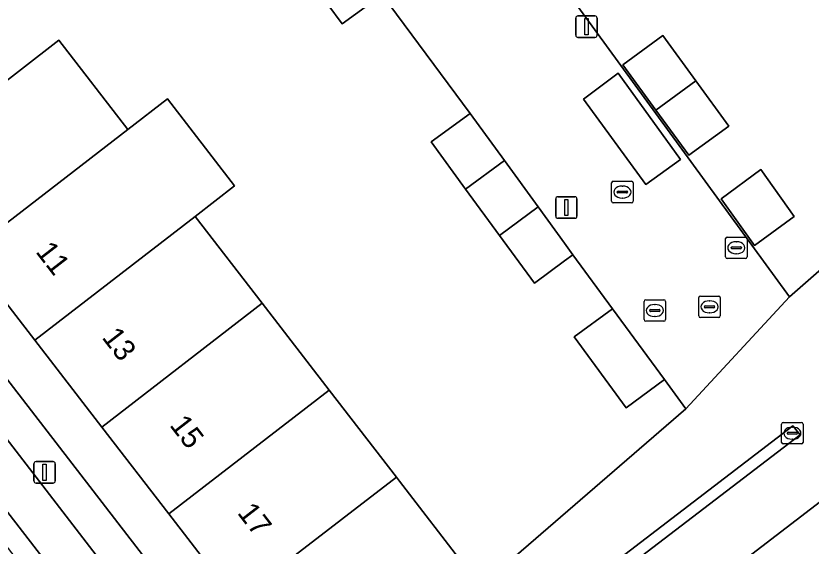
# Model space of a CAD drawing. Extents: x 161881 to 162523, y 381678 to 382381.
# Drawn here: x 161974.48 to 162011.47, y 382111.49 to 382136.14 of the extents above; entities that cross this region are included whole.
import ezdxf

# ---------------------------------------------------------------- set-up
doc = ezdxf.new("R2010")
doc.units = 0
for name, color, linetype in [('IMGEO_Berm_open', 7, 'Continuous'), ('IMGEO_Erf', 7, 'Continuous'), ('IMGEO_Fietspad_gesloten', 7, 'Continuous'), ('IMGEO_Kolk', 7, 'Continuous'), ('IMGEO_Lichtmast', 7, 'Continuous'), ('IMGEO_Pand', 7, 'Continuous'), ('IMGEO_Pand_nummerreeks', 7, 'Continuous'), ('IMGEO_Parkeervlak_open', 7, 'Continuous'), ('IMGEO_Rijbaan_lokaal_open', 7, 'Continuous'), ('IMGEO_Rioolput', 7, 'Continuous'), ('IMGEO_Voetpad_open', 7, 'Continuous')]:
    doc.layers.add(name, color=color, linetype=linetype)

msp = doc.modelspace()

# ---------------------------------------------------------------- linework, layer by layer
at = {"layer": 'IMGEO_Berm_open'}
msp.add_lwpolyline([(161959.043, 382130.896), (161961.943, 382127.141), (161963.661, 382124.959), (161984.727, 382097.596), (161989.641, 382091.189), (161990.357, 382090.194), (161991.221, 382088.734), (161992.275, 382089.501), (161990.474, 382091.815), (161985.541, 382098.226), (161959.864, 382131.466)], dxfattribs=at)
at = {"layer": 'IMGEO_Erf'}
for points in [[(161984.998, 382159.715), (161990.302, 382150.73), (162010.46, 382123.082), (162013.46, 382125.691), (162018.798, 382130.333), (162015.457, 382134.174), (162015.079, 382133.844), (162011.67, 382137.761), (162008.262, 382141.679), (162004.853, 382145.596), (162001.445, 382149.514), (161998.036, 382153.431)], [(161987.684, 382102.357), (162005.644, 382117.871), (162004.651, 382119.227), (162002.87, 382117.92), (162000.447, 382121.223), (162002.223, 382122.526), (162000.391, 382125.035), (162000, 382124.747), (161998.604, 382123.719), (161996.977, 382125.938), (161995.399, 382128.092), (161993.791, 382130.285), (161995.614, 382131.603), (161991.508, 382137.137), (161989.649, 382135.775), (161988.317, 382137.593), (161986.986, 382139.41), (161988.85, 382140.776), (161983.941, 382147.611), (161983.351, 382148.38), (161981.375, 382147.201), (161980.324, 382148.955), (161978.753, 382151.575), (161980.726, 382152.72)], [(161965.061, 382130.908), (161987.208, 382102.212)]]:
    msp.add_lwpolyline(points, dxfattribs=at)
for points in [[(161982.812, 382126.82), (161985.931, 382122.781), (161989.052, 382118.741), (161992.177, 382114.695), (161992.325, 382114.503), (161995.382, 382110.545), (161987.925, 382104.786), (161984.714, 382108.943), (161981.595, 382112.983), (161978.475, 382117.023), (161975.356, 382121.062), (161972.23, 382125.109), (161969.026, 382129.258), (161972.984, 382132.315), (161976.482, 382135.016), (161979.687, 382130.867), (161981.529, 382132.289), (161984.654, 382128.242)], [(162004.565, 382135.228), (162006.101, 382133.119), (162007.639, 382131.008), (162005.779, 382129.659), (162004.243, 382131.762), (162002.707, 382133.866)], [(162009.131, 382128.992), (162010.68, 382126.819), (162008.831, 382125.463), (162007.276, 382127.628)]]:
    msp.add_lwpolyline(points, close=True, dxfattribs=at)
at = {"layer": 'IMGEO_Fietspad_gesloten'}
msp.add_lwpolyline([(162016.673, 382061.059), (161959.137, 382135.841), (161957.48, 382134.539), (161957.557, 382134.433), (161959.864, 382131.466), (161985.541, 382098.226), (161990.474, 382091.815), (161992.275, 382089.501), (161992.438, 382089.281), (161992.35, 382089.181), (161996.006, 382084.434)], dxfattribs=at)
at = {"layer": 'IMGEO_Kolk'}
for p, q in [((162002.189, 382127.524), (162002.189, 382128.376)), ((162002.264, 382128.45), (162003.116, 382128.45)), ((162003.19, 382128.376), (162003.19, 382127.524)), ((162002.448, 382127.944), (162002.448, 382127.956)), ((162002.491, 382127.993), (162002.889, 382127.993)), ((162002.677, 382128.23), (162002.702, 382128.23)), ((162002.932, 382127.956), (162002.932, 382127.944)), ((162002.886, 382127.907), (162002.488, 382127.907)), ((162002.7, 382127.67), (162002.675, 382127.67)), ((162003.116, 382127.45), (162002.264, 382127.45)), ((162003.697, 382122.017), (162003.697, 382122.869)), ((162003.772, 382122.943), (162004.624, 382122.943)), ((162004.698, 382122.869), (162004.698, 382122.017)), ((162003.956, 382122.437), (162003.956, 382122.449)), ((162003.999, 382122.486), (162004.397, 382122.486)), ((162004.185, 382122.723), (162004.21, 382122.723)), ((162004.44, 382122.449), (162004.44, 382122.437)), ((162004.394, 382122.4), (162003.996, 382122.4)), ((162004.208, 382122.163), (162004.183, 382122.163)), ((162004.624, 382121.943), (162003.772, 382121.943)), ((162010.169, 382117.238), (162011.021, 382117.238)), ((162010.094, 382116.312), (162010.094, 382117.164)), ((162010.582, 382117.018), (162010.607, 382117.018)), ((162011.095, 382117.164), (162011.095, 382116.312)), ((162010.353, 382116.732), (162010.353, 382116.744)), ((162010.791, 382116.695), (162010.393, 382116.695)), ((162010.396, 382116.781), (162010.794, 382116.781)), ((162010.837, 382116.744), (162010.837, 382116.732)), ((162011.021, 382116.238), (162010.169, 382116.238)), ((162010.605, 382116.458), (162010.58, 382116.458))]:
    msp.add_line(p, q, dxfattribs=at)
for points in [[(162002.189, 382127.524), (162002.189, 382128.376)], [(162002.264, 382128.45), (162003.116, 382128.45)], [(162003.19, 382128.376), (162003.19, 382127.524)], [(162003.116, 382127.45), (162002.264, 382127.45)], [(162003.697, 382122.017), (162003.697, 382122.869)], [(162003.772, 382122.943), (162004.624, 382122.943)], [(162004.698, 382122.869), (162004.698, 382122.017)], [(162004.624, 382121.943), (162003.772, 382121.943)], [(162010.169, 382117.238), (162011.021, 382117.238)], [(162010.094, 382116.312), (162010.094, 382117.164)], [(162011.095, 382117.164), (162011.095, 382116.312)], [(162011.021, 382116.238), (162010.169, 382116.238)]]:
    msp.add_lwpolyline(points, dxfattribs=at)
for centre, radius, start, end in [((162002.266, 382128.374), 0.0765, 91.552, 178.448), ((162002.266, 382128.374), 0.0765, 91.552, 178.448), ((162003.114, 382128.374), 0.0765, 1.552, 88.448), ((162003.114, 382128.374), 0.0765, 1.552, 88.448), ((162002.488, 382127.953), 0.0403, 85.8775, 175.7526), ((162002.893, 382127.955), 0.0386, 1.7309, 96.639), ((162002.485, 382127.943), 0.0366, 178.938, 274.7102), ((162002.889, 382127.95), 0.043, 264.8664, 352.4533), ((162002.266, 382127.526), 0.0765, 181.552, 268.448), ((162002.266, 382127.526), 0.0765, 181.552, 268.448), ((162003.114, 382127.526), 0.0765, 271.552, 358.448), ((162003.114, 382127.526), 0.0765, 271.552, 358.448), ((162003.774, 382122.867), 0.0765, 91.552, 178.448), ((162003.774, 382122.867), 0.0765, 91.552, 178.448), ((162004.622, 382122.867), 0.0765, 1.552, 88.448), ((162004.622, 382122.867), 0.0765, 1.552, 88.448), ((162003.996, 382122.446), 0.0403, 85.8775, 175.7526), ((162003.993, 382122.436), 0.0366, 178.938, 274.7102), ((162004.397, 382122.443), 0.043, 264.8664, 352.4533), ((162004.401, 382122.448), 0.0386, 1.7309, 96.639), ((162003.774, 382122.019), 0.0765, 181.552, 268.448), ((162003.774, 382122.019), 0.0765, 181.552, 268.448), ((162004.622, 382122.019), 0.0765, 271.552, 358.448), ((162004.622, 382122.019), 0.0765, 271.552, 358.448), ((162010.171, 382117.162), 0.0765, 91.552, 178.448), ((162010.171, 382117.162), 0.0765, 91.552, 178.448), ((162011.019, 382117.162), 0.0765, 1.552, 88.448), ((162011.019, 382117.162), 0.0765, 1.552, 88.448), ((162010.393, 382116.741), 0.0403, 85.8775, 175.7526), ((162010.39, 382116.731), 0.0366, 178.938, 274.7102), ((162010.794, 382116.738), 0.043, 264.8664, 352.4533), ((162010.798, 382116.743), 0.0386, 1.7309, 96.639), ((162010.171, 382116.314), 0.0765, 181.552, 268.448), ((162010.171, 382116.314), 0.0765, 181.552, 268.448), ((162011.019, 382116.314), 0.0765, 271.552, 358.448), ((162011.019, 382116.314), 0.0765, 271.552, 358.448)]:
    msp.add_arc(centre, radius, start, end, dxfattribs=at)
for centre, major_axis, ratio, start_param, end_param in [((162002.676, 382127.95), (-0.387, 0.002), 0.722429, 4.712389, 7.853982), ((162002.701, 382127.95), (-0.39, 0.002), 0.717154, 1.570796, 4.712389), ((162004.184, 382122.443), (-0.387, 0.002), 0.722429, 4.712389, 7.853982), ((162004.209, 382122.443), (-0.39, 0.002), 0.717154, 1.570796, 4.712389), ((162010.581, 382116.738), (-0.387, 0.002), 0.722429, 4.712389, 7.853982), ((162010.606, 382116.738), (-0.39, 0.002), 0.717154, 1.570796, 4.712389)]:
    msp.add_ellipse(centre, major_axis=major_axis, ratio=ratio, start_param=start_param, end_param=end_param, dxfattribs=at)
at = {"layer": 'IMGEO_Lichtmast'}
for p, q in [((162000.623, 382136.142), (162001.413, 382136.142)), ((162001.413, 382136.142), (162000.623, 382136.142)), ((162000.523, 382135.242), (162000.523, 382136.042)), ((162000.523, 382136.042), (162000.523, 382135.242)), ((162001.513, 382136.042), (162001.513, 382135.242)), ((162001.513, 382135.242), (162001.513, 382136.042)), ((162001.413, 382135.142), (162000.623, 382135.142)), ((162000.623, 382135.142), (162001.413, 382135.142)), ((161999.587, 382126.83), (161999.587, 382127.63)), ((161999.587, 382127.63), (161999.587, 382126.83)), ((161999.687, 382127.73), (162000.477, 382127.73)), ((162000.477, 382127.73), (161999.687, 382127.73)), ((162000.577, 382127.63), (162000.577, 382126.83)), ((162000.577, 382126.83), (162000.577, 382127.63)), ((162000.477, 382126.73), (161999.687, 382126.73)), ((161999.687, 382126.73), (162000.477, 382126.73)), ((161975.418, 382115.416), (161976.208, 382115.416)), ((161976.208, 382115.416), (161975.418, 382115.416)), ((161975.318, 382114.516), (161975.318, 382115.316)), ((161975.318, 382115.316), (161975.318, 382114.516)), ((161976.308, 382115.316), (161976.308, 382114.516)), ((161976.308, 382114.516), (161976.308, 382115.316)), ((161976.208, 382114.416), (161975.418, 382114.416)), ((161975.418, 382114.416), (161976.208, 382114.416))]:
    msp.add_line(p, q, dxfattribs=at)
for points in [[(162000.943, 382136.017), (162001.093, 382136.017), (162001.093, 382135.267), (162000.943, 382135.267), (162000.943, 382136.017)], [(162000.007, 382127.605), (162000.157, 382127.605), (162000.157, 382126.855), (162000.007, 382126.855), (162000.007, 382127.605)], [(161975.738, 382115.291), (161975.888, 382115.291), (161975.888, 382114.541), (161975.738, 382114.541), (161975.738, 382115.291)]]:
    msp.add_lwpolyline(points, dxfattribs=at)
for centre, start, end in [((162000.623, 382136.042), 90, 180), ((162000.623, 382136.042), 90, 180), ((162001.413, 382136.042), 0, 90), ((162001.413, 382136.042), 360, 90), ((162000.623, 382135.242), 180, 270), ((162000.623, 382135.242), 180, 270), ((162001.413, 382135.242), 270, 0), ((162001.413, 382135.242), 270, 0), ((161999.687, 382127.63), 90, 180), ((161999.687, 382127.63), 90, 180), ((162000.477, 382127.63), 0, 90), ((162000.477, 382127.63), 360, 90), ((161999.687, 382126.83), 180, 270), ((161999.687, 382126.83), 180, 270), ((162000.477, 382126.83), 270, 0), ((162000.477, 382126.83), 270, 0), ((161975.418, 382115.316), 90, 180), ((161975.418, 382115.316), 90, 180), ((161976.208, 382115.316), 0, 90), ((161976.208, 382115.316), 360, 90), ((161975.418, 382114.516), 180, 270), ((161975.418, 382114.516), 180, 270), ((161976.208, 382114.516), 270, 0), ((161976.208, 382114.516), 270, 0)]:
    msp.add_arc(centre, 0.1, start, end, dxfattribs=at)
at = {"layer": 'IMGEO_Pand'}
for points in [[(161988.317, 382137.593), (161989.649, 382135.775), (161991.508, 382137.137), (161990.178, 382138.957)], [(161979.687, 382130.867), (161976.482, 382135.016), (161972.984, 382132.315), (161969.026, 382129.258), (161972.23, 382125.109)], [(162002.707, 382133.866), (162004.243, 382131.762), (162006.101, 382133.119), (162004.565, 382135.228)], [(162006.101, 382133.119), (162004.243, 382131.762), (162005.779, 382129.659), (162007.639, 382131.008)], [(161982.812, 382126.82), (161984.654, 382128.242), (161981.529, 382132.289), (161979.687, 382130.867), (161972.23, 382125.109), (161975.356, 382121.062)], [(161995.399, 382128.092), (161997.204, 382129.417), (161995.614, 382131.603), (161993.791, 382130.285)], [(161998.775, 382127.257), (161997.204, 382129.417), (161995.399, 382128.092), (161996.977, 382125.938)], [(162007.276, 382127.628), (162008.831, 382125.463), (162010.68, 382126.819), (162009.131, 382128.992)], [(161998.775, 382127.257), (161996.977, 382125.938), (161998.604, 382123.719), (162000, 382124.747), (162000.391, 382125.035), (162000, 382125.573)], [(161985.931, 382122.781), (161982.812, 382126.82), (161975.356, 382121.062), (161978.475, 382117.023)], [(161981.595, 382112.983), (161989.052, 382118.741), (161985.931, 382122.781), (161978.475, 382117.023)], [(162002.223, 382122.526), (162000.447, 382121.223), (162002.87, 382117.92), (162004.651, 382119.227)], [(161981.595, 382112.983), (161984.714, 382108.943), (161992.177, 382114.695), (161989.052, 382118.741)], [(161984.714, 382108.943), (161987.925, 382104.786), (161995.382, 382110.545), (161992.325, 382114.503), (161992.177, 382114.695)]]:
    msp.add_lwpolyline(points, close=True, dxfattribs=at)
at = {"layer": 'IMGEO_Parkeervlak_open'}
for points in [[(162000.885, 382132.266), (162003.775, 382128.306), (162005.388, 382129.457), (162002.487, 382133.477)], [(162018.761, 382112.597), (162016.785, 382115.195), (162018.782, 382116.739), (162015.98, 382120.385), (162013.979, 382118.865), (162015.758, 382116.521), (161991.208, 382097.694), (161992.403, 382096.106), (162002.446, 382103.802), (162006.717, 382107.067), (162008.503, 382104.757), (162016.81, 382111.082)]]:
    msp.add_lwpolyline(points, close=True, dxfattribs=at)
at = {"layer": 'IMGEO_Rijbaan_lokaal_open'}
msp.add_lwpolyline([(161980.726, 382152.72), (161982.291, 382150.133), (161983.351, 382148.38), (161983.941, 382147.611), (161988.85, 382140.776), (161990.178, 382138.957), (161991.508, 382137.137), (161995.614, 382131.603), (161997.204, 382129.417), (161998.775, 382127.257), (162000, 382125.573), (162000.391, 382125.035), (162002.223, 382122.526), (162004.651, 382119.227), (162005.644, 382117.871), (162010.46, 382123.082), (161990.302, 382150.73)], dxfattribs=at)
for points in [[(162000.885, 382132.266), (162002.487, 382133.477), (162005.388, 382129.457), (162003.775, 382128.306)], [(162013.979, 382118.865), (162015.98, 382120.385), (162017.104, 382121.235), (162017.202, 382121.309), (162016.506, 382122.189), (162013.46, 382125.691), (162010.46, 382123.082), (162005.644, 382117.871), (161987.684, 382102.357), (161991.208, 382097.694), (162015.758, 382116.521)], [(162010.956, 382116.668), (162010.61, 382117.081), (161989.89, 382101.215), (161990.212, 382100.807), (162004.89, 382112.029)], [(162010.61, 382117.081), (162010.956, 382116.668), (162004.89, 382112.029), (161990.212, 382100.807), (161989.89, 382101.215)]]:
    msp.add_lwpolyline(points, close=True, dxfattribs=at)
at = {"layer": 'IMGEO_Rioolput'}
for p, q in [((162007.486, 382124.934), (162007.486, 382125.786)), ((162007.561, 382125.86), (162008.413, 382125.86)), ((162008.487, 382125.786), (162008.487, 382124.934)), ((162007.745, 382125.354), (162007.745, 382125.366)), ((162007.788, 382125.403), (162008.186, 382125.403)), ((162007.974, 382125.64), (162007.999, 382125.64)), ((162008.229, 382125.366), (162008.229, 382125.354)), ((162008.183, 382125.317), (162007.785, 382125.317)), ((162007.997, 382125.08), (162007.972, 382125.08)), ((162008.413, 382124.86), (162007.561, 382124.86)), ((162006.241, 382122.188), (162006.241, 382123.04)), ((162006.316, 382123.114), (162007.168, 382123.114)), ((162006.729, 382122.894), (162006.754, 382122.894)), ((162007.242, 382123.04), (162007.242, 382122.188)), ((162006.5, 382122.608), (162006.5, 382122.62)), ((162006.938, 382122.571), (162006.54, 382122.571)), ((162006.543, 382122.657), (162006.941, 382122.657)), ((162006.984, 382122.62), (162006.984, 382122.608)), ((162007.168, 382122.114), (162006.316, 382122.114)), ((162006.752, 382122.334), (162006.727, 382122.334))]:
    msp.add_line(p, q, dxfattribs=at)
for points in [[(162007.486, 382124.934), (162007.486, 382125.786)], [(162007.561, 382125.86), (162008.413, 382125.86)], [(162008.487, 382125.786), (162008.487, 382124.934)], [(162008.413, 382124.86), (162007.561, 382124.86)], [(162006.241, 382122.188), (162006.241, 382123.04)], [(162006.316, 382123.114), (162007.168, 382123.114)], [(162007.242, 382123.04), (162007.242, 382122.188)], [(162007.168, 382122.114), (162006.316, 382122.114)]]:
    msp.add_lwpolyline(points, dxfattribs=at)
for centre, radius, start, end in [((162007.563, 382125.784), 0.0765, 91.552, 178.448), ((162007.563, 382125.784), 0.0765, 91.552, 178.448), ((162008.411, 382125.784), 0.0765, 1.552, 88.448), ((162008.411, 382125.784), 0.0765, 1.552, 88.448), ((162007.785, 382125.363), 0.0403, 85.8775, 175.7526), ((162008.19, 382125.365), 0.0386, 1.7309, 96.639), ((162007.782, 382125.353), 0.0366, 178.938, 274.7102), ((162008.186, 382125.36), 0.043, 264.8664, 352.4533), ((162007.563, 382124.936), 0.0765, 181.552, 268.448), ((162007.563, 382124.936), 0.0765, 181.552, 268.448), ((162008.411, 382124.936), 0.0765, 271.552, 358.448), ((162008.411, 382124.936), 0.0765, 271.552, 358.448), ((162006.318, 382123.038), 0.0765, 91.552, 178.448), ((162006.318, 382123.038), 0.0765, 91.552, 178.448), ((162007.166, 382123.038), 0.0765, 1.552, 88.448), ((162007.166, 382123.038), 0.0765, 1.552, 88.448), ((162006.54, 382122.617), 0.0403, 85.8775, 175.7526), ((162006.537, 382122.607), 0.0366, 178.938, 274.7102), ((162006.941, 382122.614), 0.043, 264.8664, 352.4533), ((162006.945, 382122.619), 0.0386, 1.7309, 96.639), ((162006.318, 382122.19), 0.0765, 181.552, 268.448), ((162006.318, 382122.19), 0.0765, 181.552, 268.448), ((162007.166, 382122.19), 0.0765, 271.552, 358.448), ((162007.166, 382122.19), 0.0765, 271.552, 358.448)]:
    msp.add_arc(centre, radius, start, end, dxfattribs=at)
for centre, major_axis, ratio, start_param, end_param in [((162007.973, 382125.36), (-0.387, 0.002), 0.722429, 4.712389, 7.853982), ((162007.998, 382125.36), (-0.39, 0.002), 0.717154, 1.570796, 4.712389), ((162006.728, 382122.614), (-0.387, 0.002), 0.722429, 4.712389, 7.853982), ((162006.753, 382122.614), (-0.39, 0.002), 0.717154, 1.570796, 4.712389)]:
    msp.add_ellipse(centre, major_axis=major_axis, ratio=ratio, start_param=start_param, end_param=end_param, dxfattribs=at)
at = {"layer": 'IMGEO_Voetpad_open'}
for points in [[(161946.047, 382153.956), (161947.069, 382152.537), (161959.137, 382135.841), (162016.673, 382061.059)], [(162000, 382085.529), (161997.181, 382089.274), (161992.969, 382094.837), (161996.819, 382097.798), (161999.5, 382099.86), (162001.814, 382101.64), (162004.949, 382103.875), (162007.449, 382105.787), (162008.341, 382104.621), (162008.503, 382104.757), (162006.717, 382107.067), (162002.446, 382103.802), (161992.403, 382096.106), (161991.208, 382097.694), (161987.684, 382102.357), (161987.331, 382102.074), (161987.208, 382102.212), (161965.061, 382130.908)]]:
    msp.add_lwpolyline(points, dxfattribs=at)

# ---------------------------------------------------------------- texts
at = {"layer": 'IMGEO_Pand_nummerreeks'}
for s, rotation, p in [('11', 307.6775, (161975.365, 382125.172)), ('13', 307.6778, (161978.445, 382121.184)), ('15', 307.6778, (161981.595, 382117.105)), ('17', 307.6778, (161984.744, 382113.027))]:
    msp.add_text(s, height=1, rotation=rotation, dxfattribs=at).set_placement(p)

doc.saveas('drawing.dxf')
